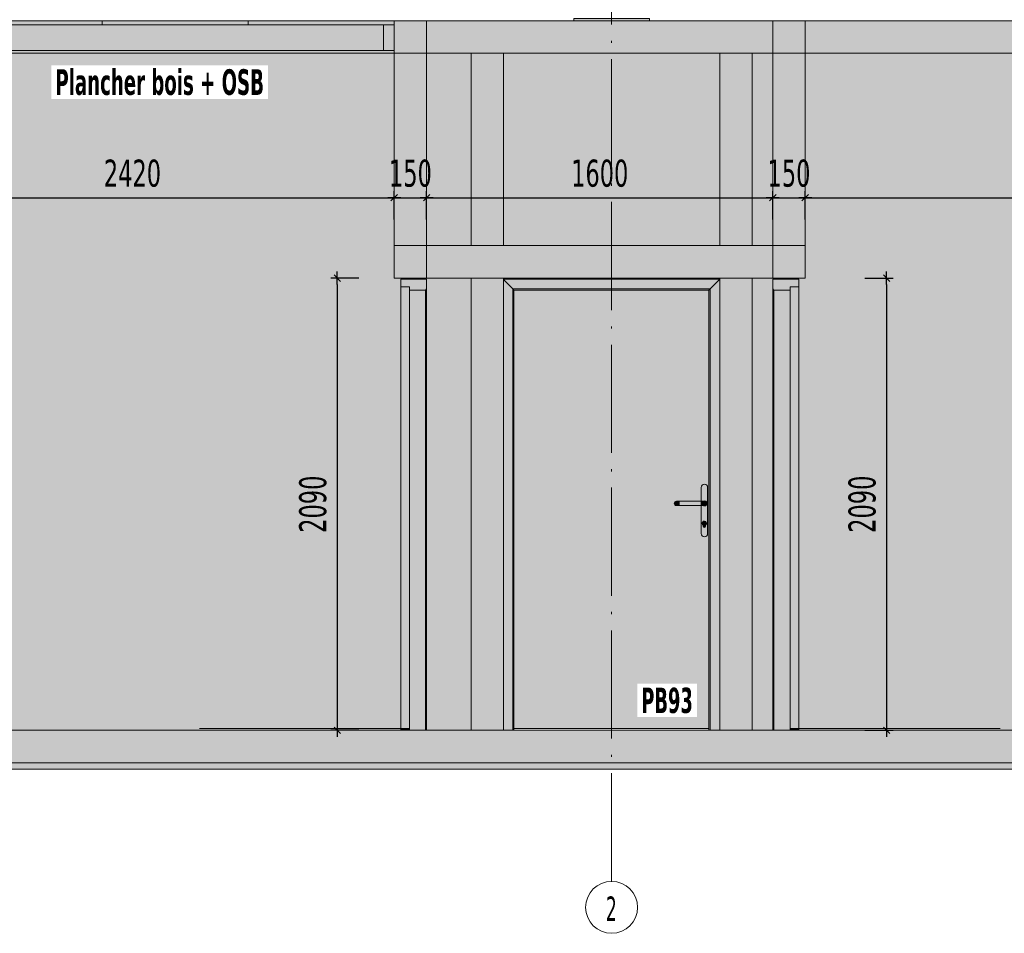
# Model space of a CAD drawing. Header units: millimetres. Extents: x 1567 to 2756, y -116 to 725.
# Tile 407 of 418: x 2569 to 2660, y 211 to 296. Entities that reach past the tile are written whole.
import ezdxf

# ---------------------------------------------------------------- set-up
doc = ezdxf.new("R2010")
doc.units = ezdxf.units.MM
doc.linetypes.add('CADWORK_5', pattern=[13.2, 10, -1.5, 0.2, -1.5])
doc.layers.add('Ech.1_50', color=7, linetype='Continuous')
doc.layers.add('Ech.1_75', color=7, linetype='Continuous')
doc.styles.add('tahoma-', font='txt', dxfattribs={"height": 1})
doc.styles.add('tahoma-b', font='txt', dxfattribs={"height": 1})
doc.styles.add('tahoma-z-r', font='txt', dxfattribs={"width": 0.704918})
doc.dimstyles.new('ISO-25', dxfattribs={"dimtxt": 2.5, "dimasz": 2.5, "dimexe": 1.25, "dimexo": 0.625, "dimtad": 1, "dimtxsty": 'Standard', "dimcen": 2.5, "dimadec": 0, "dimazin": 0, "dimtfac": 1, "dimtmove": 0, "dimatfit": 3, "dimfxl": 1, "dimarcsym": 0})

# ---------------------------------------------------------------- blocks, each defined once
blk = doc.blocks.new('cw-dimension-symbol2')
at = {"color": 0, "linetype": 'Continuous', "lineweight": -2}
for p, q in [((-1, 0), (1, 0)), ((-0.5, -0.5), (0.5, 0.5))]:
    blk.add_line(p, q, dxfattribs=at)
blk = doc.blocks.new('*D296')
at = {"layer": 'Defpoints', "color": 0}
for p in [(2600.489, 271.716), (2598.489, 229.916), (2600.489, 229.916)]:
    blk.add_point(p, dxfattribs=at)
at = {"layer": 'Ech.1_50', "color": 0, "linetype": 'Continuous', "lineweight": -2}
for p, q in [((2600.489, 271.716), (2597.889, 271.716)), ((2598.489, 271.116), (2598.489, 230.516)), ((2600.489, 229.916), (2597.889, 229.916))]:
    blk.add_line(p, q, dxfattribs=at)
at = {"layer": 'Ech.1_50', "color": 0, "lineweight": -2, "xscale": 0.6000000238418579, "yscale": 0.6000000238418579, "zscale": 0.6000000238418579}
for p, rotation in [((2598.489, 271.716), 90), ((2598.489, 229.916), 270)]:
    blk.add_blockref('cw-dimension-symbol2', p, dxfattribs=dict(at, rotation=rotation))
at = {"layer": 'Ech.1_50', "color": 7, "linetype": 'Continuous', "lineweight": 5, "insert": (2596.239, 250.816), "char_height": 2.5, "attachment_point": 5, "rotation": 90, "style": 'tahoma-z-r'}
blk.add_mtext('2090', dxfattribs=at)
blk = doc.blocks.new('*D297')
at = {"layer": 'Defpoints', "color": 0}
for p in [(2647.275, 271.716), (2647.275, 229.916), (2649.275, 229.916)]:
    blk.add_point(p, dxfattribs=at)
at = {"layer": 'Ech.1_50', "color": 0, "linetype": 'Continuous', "lineweight": -2}
for p, q in [((2647.275, 271.716), (2649.875, 271.716)), ((2649.275, 271.116), (2649.275, 230.516)), ((2647.275, 229.916), (2649.875, 229.916))]:
    blk.add_line(p, q, dxfattribs=at)
at = {"layer": 'Ech.1_50', "color": 0, "lineweight": -2, "xscale": 0.6000000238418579, "yscale": 0.6000000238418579, "zscale": 0.6000000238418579}
for p, rotation in [((2649.275, 271.716), 90), ((2649.275, 229.916), 270)]:
    blk.add_blockref('cw-dimension-symbol2', p, dxfattribs=dict(at, rotation=rotation))
at = {"layer": 'Ech.1_50', "color": 7, "linetype": 'Continuous', "lineweight": 5, "insert": (2647.025, 250.816), "char_height": 2.5, "attachment_point": 5, "rotation": 90, "style": 'tahoma-z-r'}
blk.add_mtext('2090', dxfattribs=at)
blk = doc.blocks.new('*D299')
at = {"layer": 'Defpoints', "color": 0}
for p in [(2603.752, 279.145), (2555.352, 277.145), (2603.752, 277.145)]:
    blk.add_point(p, dxfattribs=at)
at = {"layer": 'Ech.1_50', "color": 0, "linetype": 'Continuous', "lineweight": -2}
for p, q in [((2555.352, 277.145), (2555.352, 279.745)), ((2603.752, 277.145), (2603.752, 279.745)), ((2555.952, 279.145), (2603.152, 279.145))]:
    blk.add_line(p, q, dxfattribs=at)
at = {"layer": 'Ech.1_50', "color": 0, "lineweight": -2, "xscale": 0.6000000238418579, "yscale": 0.6000000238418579, "zscale": 0.6000000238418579, "rotation": 180}
blk.add_blockref('cw-dimension-symbol2', (2555.352, 279.145), dxfattribs=at)
at = {"layer": 'Ech.1_50', "color": 0, "lineweight": -2, "xscale": 0.6000000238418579, "yscale": 0.6000000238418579, "zscale": 0.6000000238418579}
blk.add_blockref('cw-dimension-symbol2', (2603.752, 279.145), dxfattribs=at)
at = {"layer": 'Ech.1_50', "color": 7, "linetype": 'Continuous', "lineweight": 5, "insert": (2579.552, 281.395), "char_height": 2.5, "attachment_point": 5, "style": 'tahoma-z-r'}
blk.add_mtext('2420', dxfattribs=at)
blk = doc.blocks.new('*D300')
at = {"layer": 'Defpoints', "color": 0}
for p in [(2606.752, 279.145), (2603.752, 277.145), (2606.752, 277.145)]:
    blk.add_point(p, dxfattribs=at)
at = {"layer": 'Ech.1_50', "color": 0, "linetype": 'Continuous', "lineweight": -2}
for p, q in [((2603.752, 277.145), (2603.752, 279.745)), ((2606.752, 277.145), (2606.752, 279.745)), ((2604.352, 279.145), (2606.152, 279.145))]:
    blk.add_line(p, q, dxfattribs=at)
at = {"layer": 'Ech.1_50', "color": 0, "lineweight": -2, "xscale": 0.6000000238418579, "yscale": 0.6000000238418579, "zscale": 0.6000000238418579, "rotation": 180}
blk.add_blockref('cw-dimension-symbol2', (2603.752, 279.145), dxfattribs=at)
at = {"layer": 'Ech.1_50', "color": 0, "lineweight": -2, "xscale": 0.6000000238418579, "yscale": 0.6000000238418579, "zscale": 0.6000000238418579}
blk.add_blockref('cw-dimension-symbol2', (2606.752, 279.145), dxfattribs=at)
at = {"layer": 'Ech.1_50', "color": 7, "linetype": 'Continuous', "lineweight": 5, "insert": (2605.252, 281.395), "char_height": 2.5, "attachment_point": 5, "style": 'tahoma-z-r'}
blk.add_mtext('150', dxfattribs=at)
blk = doc.blocks.new('*D301')
at = {"layer": 'Defpoints', "color": 0}
for p in [(2638.752, 279.145), (2606.752, 277.145), (2638.752, 277.145)]:
    blk.add_point(p, dxfattribs=at)
at = {"layer": 'Ech.1_50', "color": 0, "linetype": 'Continuous', "lineweight": -2}
for p, q in [((2606.752, 277.145), (2606.752, 279.745)), ((2638.752, 277.145), (2638.752, 279.745)), ((2607.352, 279.145), (2638.152, 279.145))]:
    blk.add_line(p, q, dxfattribs=at)
at = {"layer": 'Ech.1_50', "color": 0, "lineweight": -2, "xscale": 0.6000000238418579, "yscale": 0.6000000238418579, "zscale": 0.6000000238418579, "rotation": 180}
blk.add_blockref('cw-dimension-symbol2', (2606.752, 279.145), dxfattribs=at)
at = {"layer": 'Ech.1_50', "color": 0, "lineweight": -2, "xscale": 0.6000000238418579, "yscale": 0.6000000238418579, "zscale": 0.6000000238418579}
blk.add_blockref('cw-dimension-symbol2', (2638.752, 279.145), dxfattribs=at)
at = {"layer": 'Ech.1_50', "color": 7, "linetype": 'Continuous', "lineweight": 5, "insert": (2622.752, 281.395), "char_height": 2.5, "attachment_point": 5, "style": 'tahoma-z-r'}
blk.add_mtext('1600', dxfattribs=at)
blk = doc.blocks.new('*D302')
at = {"layer": 'Defpoints', "color": 0}
for p in [(2641.752, 279.145), (2638.752, 277.145), (2641.752, 277.145)]:
    blk.add_point(p, dxfattribs=at)
at = {"layer": 'Ech.1_50', "color": 0, "linetype": 'Continuous', "lineweight": -2}
for p, q in [((2638.752, 277.145), (2638.752, 279.745)), ((2641.752, 277.145), (2641.752, 279.745)), ((2639.352, 279.145), (2641.152, 279.145))]:
    blk.add_line(p, q, dxfattribs=at)
at = {"layer": 'Ech.1_50', "color": 0, "lineweight": -2, "xscale": 0.6000000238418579, "yscale": 0.6000000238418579, "zscale": 0.6000000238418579, "rotation": 180}
blk.add_blockref('cw-dimension-symbol2', (2638.752, 279.145), dxfattribs=at)
at = {"layer": 'Ech.1_50', "color": 0, "lineweight": -2, "xscale": 0.6000000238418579, "yscale": 0.6000000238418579, "zscale": 0.6000000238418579}
blk.add_blockref('cw-dimension-symbol2', (2641.752, 279.145), dxfattribs=at)
at = {"layer": 'Ech.1_50', "color": 7, "linetype": 'Continuous', "lineweight": 5, "insert": (2640.252, 281.395), "char_height": 2.5, "attachment_point": 5, "style": 'tahoma-z-r'}
blk.add_mtext('150', dxfattribs=at)
blk = doc.blocks.new('*D303')
at = {"layer": 'Defpoints', "color": 0}
for p in [(2692.352, 279.145), (2641.752, 277.145), (2692.352, 277.145)]:
    blk.add_point(p, dxfattribs=at)
at = {"layer": 'Ech.1_50', "color": 0, "linetype": 'Continuous', "lineweight": -2}
for p, q in [((2641.752, 277.145), (2641.752, 279.745)), ((2692.352, 277.145), (2692.352, 279.745)), ((2642.352, 279.145), (2691.752, 279.145))]:
    blk.add_line(p, q, dxfattribs=at)
at = {"layer": 'Ech.1_50', "color": 0, "lineweight": -2, "xscale": 0.6000000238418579, "yscale": 0.6000000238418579, "zscale": 0.6000000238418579, "rotation": 180}
blk.add_blockref('cw-dimension-symbol2', (2641.752, 279.145), dxfattribs=at)
at = {"layer": 'Ech.1_50', "color": 0, "lineweight": -2, "xscale": 0.6000000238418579, "yscale": 0.6000000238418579, "zscale": 0.6000000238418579}
blk.add_blockref('cw-dimension-symbol2', (2692.352, 279.145), dxfattribs=at)
at = {"layer": 'Ech.1_50', "color": 7, "linetype": 'Continuous', "lineweight": 5, "insert": (2667.052, 281.395), "char_height": 2.5, "attachment_point": 5, "style": 'tahoma-z-r'}
blk.add_mtext('2530', dxfattribs=at)

msp = doc.modelspace()

# ---------------------------------------------------------------- hatches: boundary and pattern name
at = {"layer": 'Ech.1_50', "linetype": 'Continuous', "lineweight": 5, "true_color": 0xeaccb3, "transparency": 33554687}
msp.add_hatch(color=254, dxfattribs=at).paths.add_polyline_path([(2556.352, 292.742), (2602.752, 292.742), (2602.752, 295.142), (2556.352, 295.142), (2556.352, 292.742)])
at = {"layer": 'Ech.1_50', "linetype": 'Continuous', "lineweight": 5, "true_color": 0xf7e0b3, "transparency": 33554687}
for points in [[(2563.252, 295.142), (2576.752, 295.142), (2576.752, 295.502), (2563.252, 295.502), (2563.252, 295.142)], [(2576.752, 295.142), (2590.252, 295.142), (2590.252, 295.502), (2576.752, 295.502), (2576.752, 295.142)], [(2590.252, 295.142), (2603.752, 295.142), (2603.752, 295.502), (2590.252, 295.502), (2590.252, 295.142)]]:
    msp.add_hatch(color=254, dxfattribs=at).paths.add_polyline_path(points)
at = {"layer": 'Ech.1_50', "linetype": 'Continuous', "lineweight": 5, "true_color": 0xd49a66, "transparency": 33554687}
msp.add_hatch(color=33, dxfattribs=at).paths.add_polyline_path([(2602.752, 292.742), (2603.752, 292.742), (2603.752, 295.142), (2602.752, 295.142), (2602.752, 292.742)])
at = {"layer": 'Ech.1_50', "linetype": 'Continuous', "lineweight": 5, "true_color": 0xf3f3f3, "transparency": 33554687}
for points in [[(2603.752, 292.502), (2606.752, 292.502), (2606.752, 295.502), (2603.752, 295.502), (2603.752, 292.502)], [(2606.752, 292.502), (2638.752, 292.502), (2638.752, 295.502), (2606.752, 295.502), (2606.752, 292.502)], [(2638.752, 292.502), (2641.752, 292.502), (2641.752, 295.502), (2638.752, 295.502), (2638.752, 292.502)], [(2641.752, 292.502), (2692.352, 292.502), (2692.352, 295.302), (2690.352, 295.302), (2690.352, 295.502), (2641.752, 295.502), (2641.752, 292.502)], [(2555.352, 292.502), (2603.752, 292.502), (2603.752, 292.742), (2555.352, 292.742), (2555.352, 292.502)], [(2613.852, 292.502), (2610.852, 292.502), (2610.852, 274.716), (2613.852, 274.716), (2613.852, 292.502)], [(2636.852, 292.502), (2633.852, 292.502), (2633.852, 274.716), (2636.852, 274.716), (2636.852, 292.502)], [(2603.752, 271.716), (2606.752, 271.716), (2606.752, 274.716), (2603.752, 274.716), (2603.752, 271.716)], [(2606.752, 271.716), (2638.752, 271.716), (2638.752, 274.716), (2606.752, 274.716), (2606.752, 271.716)], [(2638.752, 271.716), (2641.752, 271.716), (2641.752, 274.716), (2638.752, 274.716), (2638.752, 271.716)], [(2610.852, 229.916), (2613.852, 229.916), (2613.852, 271.716), (2610.852, 271.716), (2610.852, 229.916)], [(2633.852, 229.916), (2636.852, 229.916), (2636.852, 271.716), (2633.852, 271.716), (2633.852, 229.916)], [(2692.352, 229.916), (2555.352, 229.916), (2555.352, 226.916), (2692.352, 226.916), (2692.352, 229.916)], [(2555.352, 226.316), (2692.352, 226.316), (2692.352, 226.916), (2555.352, 226.916), (2555.352, 226.316)]]:
    msp.add_hatch(color=7, dxfattribs=at).paths.add_polyline_path(points)
at = {"layer": 'Ech.1_50', "linetype": 'Continuous', "lineweight": 5, "true_color": 0xb3d6f7, "transparency": 33554687}
msp.add_hatch(color=254, dxfattribs=at).paths.add_polyline_path([(2620.352, 295.502), (2627.352, 295.502), (2627.352, 295.702), (2620.352, 295.702), (2620.352, 295.502)])
at = {"layer": 'Ech.1_50', "linetype": 'Continuous', "lineweight": 5, "true_color": 0xfdfdfd, "transparency": 33554687}
for points in [[(2603.752, 292.502), (2555.352, 292.502), (2555.352, 229.916), (2604.352, 229.916), (2604.352, 271.616), (2606.752, 271.616), (2606.752, 229.916), (2610.852, 229.916), (2610.852, 271.716), (2603.752, 271.716), (2603.752, 292.502)], [(2603.752, 274.716), (2606.752, 274.716), (2606.752, 292.502), (2603.752, 292.502), (2603.752, 274.716)], [(2610.852, 292.502), (2606.752, 292.502), (2606.752, 274.716), (2610.852, 274.716), (2610.852, 292.502)], [(2613.852, 274.716), (2633.852, 274.716), (2633.852, 292.502), (2613.852, 292.502), (2613.852, 274.716)], [(2692.352, 292.502), (2641.752, 292.502), (2641.752, 271.716), (2636.852, 271.716), (2636.852, 229.916), (2638.752, 229.916), (2638.752, 271.616), (2641.152, 271.616), (2641.152, 229.916), (2692.352, 229.916), (2692.352, 292.502)], [(2636.852, 274.716), (2638.752, 274.716), (2638.752, 292.502), (2636.852, 292.502), (2636.852, 274.716)], [(2638.752, 274.716), (2641.752, 274.716), (2641.752, 292.502), (2638.752, 292.502), (2638.752, 274.716)]]:
    msp.add_hatch(color=7, dxfattribs=at).paths.add_polyline_path(points)
at = {"layer": 'Ech.1_50', "linetype": 'Continuous', "lineweight": 5, "true_color": 0xc1aca4, "transparency": 33554687}
for points in [[(2606.752, 271.616), (2604.352, 271.616), (2604.352, 270.916), (2605.152, 270.916), (2605.152, 270.616), (2606.652, 270.616), (2606.752, 270.716), (2606.752, 271.616)], [(2638.852, 270.616), (2640.352, 270.616), (2640.352, 270.916), (2641.152, 270.916), (2641.152, 271.616), (2638.752, 271.616), (2638.752, 270.716), (2638.852, 270.616)]]:
    msp.add_hatch(color=253, dxfattribs=at).paths.add_polyline_path(points)
at = {"layer": 'Ech.1_50', "linetype": 'Continuous', "lineweight": 5, "true_color": 0xe0d5d1, "transparency": 33554687}
for points in [[(2633.852, 271.616), (2613.852, 271.616), (2613.852, 271.576), (2614.712, 270.716), (2632.952, 270.716), (2633.852, 271.616)], [(2613.852, 229.916), (2614.712, 229.916), (2614.712, 270.716), (2613.852, 271.576), (2613.852, 229.916)], [(2632.952, 229.916), (2633.852, 229.916), (2633.852, 271.616), (2632.952, 270.716), (2632.952, 229.916)], [(2604.352, 270.896), (2605.152, 270.896), (2605.152, 270.916), (2604.352, 270.916), (2604.352, 270.896)], [(2605.152, 229.916), (2606.652, 229.916), (2606.652, 270.616), (2605.152, 270.616), (2605.152, 229.916)], [(2606.652, 229.916), (2606.752, 229.916), (2606.752, 270.716), (2606.652, 270.616), (2606.652, 229.916)], [(2614.812, 270.616), (2632.852, 270.616), (2632.952, 270.716), (2614.712, 270.716), (2614.812, 270.616)], [(2614.712, 229.916), (2614.812, 229.916), (2614.812, 270.616), (2614.712, 270.716), (2614.712, 229.916)], [(2632.852, 229.916), (2632.952, 229.916), (2632.952, 270.716), (2632.852, 270.616), (2632.852, 229.916)], [(2638.752, 229.916), (2638.852, 229.916), (2638.852, 270.616), (2638.752, 270.716), (2638.752, 229.916)], [(2640.352, 270.616), (2638.852, 270.616), (2638.852, 229.916), (2640.352, 229.916), (2640.352, 270.616)], [(2641.152, 270.916), (2640.352, 270.916), (2640.352, 270.896), (2641.152, 270.896), (2641.152, 270.916)], [(2604.352, 229.916), (2605.152, 229.916), (2605.152, 230.096), (2604.352, 230.096), (2604.352, 229.916)], [(2641.152, 230.096), (2640.352, 230.096), (2640.352, 229.916), (2641.152, 229.916), (2641.152, 230.096)]]:
    msp.add_hatch(color=254, dxfattribs=at).paths.add_polyline_path(points)
at = {"layer": 'Ech.1_50', "linetype": 'Continuous', "lineweight": 5, "true_color": 0xe3e3e3, "transparency": 33554687}
for points in [[(2605.152, 270.896), (2604.352, 270.896), (2604.352, 230.096), (2605.152, 230.096), (2605.152, 270.896)], [(2641.152, 270.896), (2640.352, 270.896), (2640.352, 230.096), (2641.152, 230.096), (2641.152, 270.896)], [(2632.332, 248.877), (2632.332, 248.75, 1), (2632.532, 248.75), (2632.532, 248.877, 0.767327), (2632.432, 249.25, 0.767327), (2632.332, 248.877)]]:
    msp.add_hatch(color=254, dxfattribs=at).paths.add_polyline_path(points)
h = msp.add_hatch(color=254, dxfattribs=at)
h.paths.add_polyline_path([(2632.852, 270.616), (2614.812, 270.616), (2614.812, 230.096), (2632.852, 230.096), (2632.852, 249.005), (2632.852, 270.616)])
h.paths.add_polyline_path([(2632.732, 249.005), (2632.732, 248.11, -1), (2632.132, 248.11), (2632.132, 250.696), (2629.839, 250.696, -1), (2629.839, 251.096), (2632.132, 251.096), (2632.132, 252.37, -1), (2632.732, 252.37), (2632.732, 249.005)])
at = {"layer": 'Ech.1_50', "linetype": 'Continuous', "lineweight": 5, "true_color": 0xcecece, "transparency": 33554687}
h = msp.add_hatch(color=254, dxfattribs=at)
h.paths.add_polyline_path([(2632.132, 251.096), (2632.308, 251.096, -0.597793), (2632.672, 250.88, -0.597793), (2632.292, 250.696), (2632.132, 250.696), (2632.132, 249.037), (2632.132, 248.11, 1), (2632.732, 248.11), (2632.732, 252.37, 1), (2632.132, 252.37), (2632.132, 251.096)])
h.paths.add_polyline_path([(2632.233, 249.041, -0.427053), (2632.432, 249.25, -0.767327), (2632.532, 248.877), (2632.532, 248.75, -1), (2632.332, 248.75), (2632.332, 248.877, -0.25629), (2632.233, 249.041)])
for points in [[(2629.839, 250.696), (2630.093, 250.696), (2630.093, 251.096), (2629.839, 251.096, 1), (2629.839, 250.696)], [(2630.093, 250.696), (2632.139, 250.696), (2632.139, 251.096), (2630.093, 251.096), (2630.093, 250.696)], [(2632.439, 251.096), (2632.139, 251.096), (2632.139, 250.696), (2632.439, 250.696, 1), (2632.439, 251.096), (2632.439, 251.096)], [(2632.439, 250.696), (2632.292, 250.696, 0.597793), (2632.672, 250.88, 0.597793), (2632.308, 251.096), (2632.439, 251.096, -1), (2632.439, 250.696)]]:
    msp.add_hatch(color=254, dxfattribs=at).paths.add_polyline_path(points)

# ---------------------------------------------------------------- linework, layer by layer
at = {"layer": 'Ech.1_50', "color": 32, "linetype": 'Continuous', "lineweight": 5}
for p, q in [((2585.742, 230.096), (2604.352, 230.096)), ((2641.152, 230.096), (2659.763, 230.096))]:
    msp.add_line(p, q, dxfattribs=at)
at = {"layer": 'Ech.1_50', "color": 7, "linetype": 'Continuous', "lineweight": 5}
for points in [[(2556.352, 292.742), (2602.752, 292.742), (2602.752, 295.142), (2556.352, 295.142), (2556.352, 292.742)], [(2563.252, 295.142), (2576.752, 295.142), (2576.752, 295.502), (2563.252, 295.502), (2563.252, 295.142)], [(2576.752, 295.142), (2590.252, 295.142), (2590.252, 295.502), (2576.752, 295.502), (2576.752, 295.142)], [(2590.252, 295.142), (2603.752, 295.142), (2603.752, 295.502), (2590.252, 295.502), (2590.252, 295.142)], [(2602.752, 292.742), (2603.752, 292.742), (2603.752, 295.142), (2602.752, 295.142), (2602.752, 292.742)], [(2603.752, 292.502), (2606.752, 292.502), (2606.752, 295.502), (2603.752, 295.502), (2603.752, 292.502)], [(2606.752, 292.502), (2638.752, 292.502), (2638.752, 295.502), (2606.752, 295.502), (2606.752, 292.502)], [(2620.352, 295.502), (2627.352, 295.502), (2627.352, 295.702), (2620.352, 295.702), (2620.352, 295.502)], [(2638.752, 292.502), (2641.752, 292.502), (2641.752, 295.502), (2638.752, 295.502), (2638.752, 292.502)], [(2641.752, 292.502), (2692.352, 292.502), (2692.352, 295.302), (2690.352, 295.302), (2690.352, 295.502), (2641.752, 295.502), (2641.752, 292.502)], [(2555.352, 292.502), (2603.752, 292.502), (2603.752, 292.742), (2555.352, 292.742), (2555.352, 292.502)], [(2603.752, 292.502), (2555.352, 292.502), (2555.352, 229.916), (2604.352, 229.916), (2604.352, 271.616), (2606.752, 271.616), (2606.752, 229.916), (2610.852, 229.916), (2610.852, 271.716), (2603.752, 271.716), (2603.752, 292.502)], [(2603.752, 274.716), (2606.752, 274.716), (2606.752, 292.502), (2603.752, 292.502), (2603.752, 274.716)], [(2610.852, 292.502), (2606.752, 292.502), (2606.752, 274.716), (2610.852, 274.716), (2610.852, 292.502)], [(2613.852, 292.502), (2610.852, 292.502), (2610.852, 274.716), (2613.852, 274.716), (2613.852, 292.502)], [(2613.852, 274.716), (2633.852, 274.716), (2633.852, 292.502), (2613.852, 292.502), (2613.852, 274.716)], [(2636.852, 292.502), (2633.852, 292.502), (2633.852, 274.716), (2636.852, 274.716), (2636.852, 292.502)], [(2692.352, 292.502), (2641.752, 292.502), (2641.752, 271.716), (2636.852, 271.716), (2636.852, 229.916), (2638.752, 229.916), (2638.752, 271.616), (2641.152, 271.616), (2641.152, 229.916), (2692.352, 229.916), (2692.352, 292.502)], [(2636.852, 274.716), (2638.752, 274.716), (2638.752, 292.502), (2636.852, 292.502), (2636.852, 274.716)], [(2638.752, 274.716), (2641.752, 274.716), (2641.752, 292.502), (2638.752, 292.502), (2638.752, 274.716)], [(2603.752, 271.716), (2606.752, 271.716), (2606.752, 274.716), (2603.752, 274.716), (2603.752, 271.716)], [(2606.752, 271.716), (2638.752, 271.716), (2638.752, 274.716), (2606.752, 274.716), (2606.752, 271.716)], [(2638.752, 271.716), (2641.752, 271.716), (2641.752, 274.716), (2638.752, 274.716), (2638.752, 271.716)], [(2606.752, 271.616), (2604.352, 271.616), (2604.352, 270.916), (2605.152, 270.916), (2605.152, 270.616), (2606.652, 270.616), (2606.752, 270.716), (2606.752, 271.616)], [(2610.852, 229.916), (2613.852, 229.916), (2613.852, 271.716), (2610.852, 271.716), (2610.852, 229.916)], [(2633.852, 271.616), (2613.852, 271.616), (2613.852, 271.576), (2614.712, 270.716), (2632.952, 270.716), (2633.852, 271.616)], [(2613.852, 229.916), (2614.712, 229.916), (2614.712, 270.716), (2613.852, 271.576), (2613.852, 229.916)], [(2632.952, 229.916), (2633.852, 229.916), (2633.852, 271.616), (2632.952, 270.716), (2632.952, 229.916)], [(2633.852, 229.916), (2636.852, 229.916), (2636.852, 271.716), (2633.852, 271.716), (2633.852, 229.916)], [(2638.852, 270.616), (2640.352, 270.616), (2640.352, 270.916), (2641.152, 270.916), (2641.152, 271.616), (2638.752, 271.616), (2638.752, 270.716), (2638.852, 270.616)], [(2604.352, 270.896), (2605.152, 270.896), (2605.152, 270.916), (2604.352, 270.916), (2604.352, 270.896)], [(2605.152, 270.896), (2604.352, 270.896), (2604.352, 230.096), (2605.152, 230.096), (2605.152, 270.896)], [(2605.152, 229.916), (2606.652, 229.916), (2606.652, 270.616), (2605.152, 270.616), (2605.152, 229.916)], [(2606.652, 229.916), (2606.752, 229.916), (2606.752, 270.716), (2606.652, 270.616), (2606.652, 229.916)], [(2614.812, 270.616), (2632.852, 270.616), (2632.952, 270.716), (2614.712, 270.716), (2614.812, 270.616)], [(2614.712, 229.916), (2614.812, 229.916), (2614.812, 270.616), (2614.712, 270.716), (2614.712, 229.916)], [(2632.852, 270.616), (2614.812, 270.616), (2614.812, 230.096), (2632.852, 230.096), (2632.852, 249.005), (2632.852, 270.616)], [(2632.852, 229.916), (2632.952, 229.916), (2632.952, 270.716), (2632.852, 270.616), (2632.852, 229.916)], [(2638.752, 229.916), (2638.852, 229.916), (2638.852, 270.616), (2638.752, 270.716), (2638.752, 229.916)], [(2640.352, 270.616), (2638.852, 270.616), (2638.852, 229.916), (2640.352, 229.916), (2640.352, 270.616)], [(2641.152, 270.916), (2640.352, 270.916), (2640.352, 270.896), (2641.152, 270.896), (2641.152, 270.916)], [(2641.152, 270.896), (2640.352, 270.896), (2640.352, 230.096), (2641.152, 230.096), (2641.152, 270.896)], [(2630.093, 250.696), (2632.139, 250.696), (2632.139, 251.096), (2630.093, 251.096), (2630.093, 250.696)], [(2692.352, 229.916), (2555.352, 229.916), (2555.352, 226.916), (2692.352, 226.916), (2692.352, 229.916)], [(2604.352, 229.916), (2605.152, 229.916), (2605.152, 230.096), (2604.352, 230.096), (2604.352, 229.916)], [(2641.152, 230.096), (2640.352, 230.096), (2640.352, 229.916), (2641.152, 229.916), (2641.152, 230.096)], [(2555.352, 226.316), (2692.352, 226.316), (2692.352, 226.916), (2555.352, 226.916), (2555.352, 226.316)]]:
    msp.add_lwpolyline(points, close=True, dxfattribs=at)
for points in [[(2632.732, 249.005), (2632.732, 248.11, -1), (2632.132, 248.11), (2632.132, 250.696), (2629.839, 250.696), (2629.839, 250.696, -1), (2629.839, 251.096), (2632.132, 251.096), (2632.132, 252.37, -1), (2632.732, 252.37), (2632.732, 249.005)], [(2629.839, 250.696), (2630.093, 250.696), (2630.093, 251.096), (2629.839, 251.096), (2629.839, 251.096, 1), (2629.839, 250.696), (2629.839, 250.696)], [(2632.439, 251.096), (2632.139, 251.096), (2632.139, 250.696), (2632.439, 250.696, 1), (2632.439, 251.096), (2632.439, 251.096)]]:
    msp.add_lwpolyline(points, format="xyb", close=True, dxfattribs=at)
at = {"layer": 'Ech.1_50', "color": 7, "linetype": 'Continuous', "lineweight": 5, "flags": 128}
for points in [[(2632.132, 251.096), (2632.308, 251.096, -0.597793), (2632.672, 250.88, -0.597793), (2632.292, 250.696), (2632.132, 250.696), (2632.132, 249.037), (2632.132, 248.11, 1), (2632.732, 248.11), (2632.732, 252.37, 1), (2632.132, 252.37), (2632.132, 251.096)], [(2632.439, 250.696), (2632.292, 250.696, 0.597793), (2632.672, 250.88, 0.597793), (2632.308, 251.096), (2632.439, 251.096, -1), (2632.439, 250.696)], [(2632.233, 249.041, -0.427053), (2632.432, 249.25, -0.767327), (2632.532, 248.877), (2632.532, 248.75, -1), (2632.332, 248.75), (2632.332, 248.877, -0.25629), (2632.233, 249.041)], [(2632.332, 248.877), (2632.332, 248.75, 1), (2632.532, 248.75), (2632.532, 248.877, 0.767327), (2632.432, 249.25, 0.767327), (2632.332, 248.877)]]:
    msp.add_lwpolyline(points, format="xyb", close=True, dxfattribs=at)

# ---------------------------------------------------------------- dimensions: what is measured, and where the dimension line sits
at = {"layer": 'Ech.1_50', "color": 7, "linetype": 'Continuous', "lineweight": 5}
for base, p1, p2, text, picture, middle in [((2603.752, 279.145), (2555.352, 277.145), (2603.752, 277.145), '2420', '*D299', (2579.552, 281.395)), ((2606.752, 279.145), (2603.752, 277.145), (2606.752, 277.145), '150', '*D300', (2605.252, 281.395)), ((2638.752, 279.145), (2606.752, 277.145), (2638.752, 277.145), '1600', '*D301', (2622.752, 281.395)), ((2641.752, 279.145), (2638.752, 277.145), (2641.752, 277.145), '150', '*D302', (2640.252, 281.395)), ((2692.352, 279.145), (2641.752, 277.145), (2692.352, 277.145), '2530', '*D303', (2667.052, 281.395))]:
    dim = msp.add_linear_dim(base=base, p1=p1, p2=p2, angle=0, text=text, dimstyle='ISO-25', override={"dimtxt": 2.5, "dimasz": 0.6, "dimexe": 0.6, "dimexo": 0, "dimgap": 0, "dimdec": 0, "dimlfac": 1, "dimtxsty": 'tahoma-z-r', "dimblk": 'cw-dimension-symbol2', "dimclrt": 7, "dimtmove": 2}, dxfattribs=at)
    dim.commit()
    dim.dimension.update_dxf_attribs({"geometry": picture, "text_midpoint": middle, "dimtype": 161})
for base, p1, p2, picture, middle in [((2598.489, 229.916), (2600.489, 271.716), (2600.489, 229.916), '*D296', (2596.239, 250.816)), ((2649.275, 229.916), (2647.275, 271.716), (2647.275, 229.916), '*D297', (2647.025, 250.816))]:
    dim = msp.add_linear_dim(base=base, p1=p1, p2=p2, angle=270, text='2090', dimstyle='ISO-25', override={"dimtxt": 2.5, "dimasz": 0.6, "dimexe": 0.6, "dimexo": 0, "dimgap": 0, "dimdec": 0, "dimlfac": 1, "dimtxsty": 'tahoma-z-r', "dimblk": 'cw-dimension-symbol2', "dimclrt": 7, "dimtmove": 2}, dxfattribs=at)
    dim.commit()
    dim.dimension.update_dxf_attribs({"geometry": picture, "text_midpoint": middle, "dimtype": 161, "text_rotation": 90})

# ---------------------------------------------------------------- wipeouts: each hides what was drawn before it
at = {"linetype": 'Continuous'}
msp.add_wipeout([(2623.852, 211.153), (2623.837, 211.153), (2623.822, 211.153), (2623.807, 211.153), (2623.792, 211.154), (2623.777, 211.154), (2623.762, 211.155), (2623.747, 211.155), (2623.732, 211.156), (2623.717, 211.157), (2623.702, 211.158), (2623.687, 211.159), (2623.672, 211.16), (2623.657, 211.161), (2623.642, 211.162), (2623.627, 211.164), (2623.612, 211.165), (2623.597, 211.167), (2623.582, 211.168), (2623.567, 211.17), (2623.552, 211.172), (2623.537, 211.174), (2623.522, 211.176), (2623.507, 211.178), (2623.492, 211.18), (2623.477, 211.182), (2623.462, 211.185), (2623.447, 211.187), (2623.432, 211.19), (2623.417, 211.193), (2623.403, 211.195), (2623.388, 211.198), (2623.373, 211.201), (2623.358, 211.204), (2623.344, 211.207), (2623.329, 211.211), (2623.314, 211.214), (2623.299, 211.217), (2623.285, 211.221), (2623.27, 211.225), (2623.256, 211.228), (2623.241, 211.232), (2623.226, 211.236), (2623.212, 211.24), (2623.197, 211.244), (2623.183, 211.248), (2623.168, 211.252), (2623.154, 211.257), (2623.139, 211.261), (2623.125, 211.266), (2623.111, 211.27), (2623.096, 211.275), (2623.082, 211.28), (2623.068, 211.285), (2623.054, 211.29), (2623.039, 211.295), (2623.025, 211.3), (2623.011, 211.305), (2622.997, 211.311), (2622.983, 211.316), (2622.969, 211.321), (2622.955, 211.327), (2622.941, 211.333), (2622.927, 211.339), (2622.913, 211.344), (2622.899, 211.35), (2622.885, 211.356), (2622.872, 211.362), (2622.858, 211.369), (2622.844, 211.375), (2622.831, 211.381), (2622.817, 211.388), (2622.803, 211.394), (2622.79, 211.401), (2622.776, 211.408), (2622.763, 211.415), (2622.749, 211.421), (2622.736, 211.428), (2622.723, 211.435), (2622.709, 211.443), (2622.696, 211.45), (2622.683, 211.457), (2622.67, 211.464), (2622.657, 211.472), (2622.644, 211.48), (2622.631, 211.487), (2622.618, 211.495), (2622.605, 211.503), (2622.592, 211.511), (2622.579, 211.519), (2622.566, 211.527), (2622.554, 211.535), (2622.541, 211.543), (2622.528, 211.551), (2622.516, 211.56), (2622.503, 211.568), (2622.491, 211.576), (2622.479, 211.585), (2622.466, 211.594), (2622.454, 211.602), (2622.442, 211.611), (2622.43, 211.62), (2622.417, 211.629), (2622.405, 211.638), (2622.393, 211.647), (2622.381, 211.657), (2622.37, 211.666), (2622.358, 211.675), (2622.346, 211.685), (2622.334, 211.694), (2622.323, 211.704), (2622.311, 211.713), (2622.299, 211.723), (2622.288, 211.733), (2622.277, 211.743), (2622.265, 211.753), (2622.254, 211.763), (2622.243, 211.773), (2622.232, 211.783), (2622.22, 211.793), (2622.209, 211.803), (2622.198, 211.814), (2622.188, 211.824), (2622.177, 211.835), (2622.166, 211.845), (2622.155, 211.856), (2622.145, 211.867), (2622.134, 211.877), (2622.124, 211.888), (2622.113, 211.899), (2622.103, 211.91), (2622.093, 211.921), (2622.082, 211.932), (2622.072, 211.943), (2622.062, 211.955), (2622.052, 211.966), (2622.042, 211.977), (2622.032, 211.989), (2622.023, 212), (2622.013, 212.012), (2622.003, 212.023), (2621.994, 212.035), (2621.984, 212.046), (2621.975, 212.058), (2621.965, 212.07), (2621.956, 212.082), (2621.947, 212.094), (2621.938, 212.106), (2621.929, 212.118), (2621.92, 212.13), (2621.911, 212.142), (2621.902, 212.154), (2621.893, 212.167), (2621.884, 212.179), (2621.876, 212.191), (2621.867, 212.204), (2621.859, 212.216), (2621.851, 212.229), (2621.842, 212.242), (2621.834, 212.254), (2621.826, 212.267), (2621.818, 212.28), (2621.81, 212.293), (2621.802, 212.305), (2621.794, 212.318), (2621.787, 212.331), (2621.779, 212.344), (2621.771, 212.357), (2621.764, 212.37), (2621.757, 212.384), (2621.749, 212.397), (2621.742, 212.41), (2621.735, 212.423), (2621.728, 212.437), (2621.721, 212.45), (2621.714, 212.463), (2621.707, 212.477), (2621.7, 212.49), (2621.694, 212.504), (2621.687, 212.517), (2621.681, 212.531), (2621.674, 212.545), (2621.668, 212.558), (2621.662, 212.572), (2621.656, 212.586), (2621.65, 212.6), (2621.644, 212.614), (2621.638, 212.628), (2621.632, 212.641), (2621.627, 212.655), (2621.621, 212.669), (2621.615, 212.683), (2621.61, 212.698), (2621.605, 212.712), (2621.599, 212.726), (2621.594, 212.74), (2621.589, 212.754), (2621.584, 212.768), (2621.579, 212.783), (2621.575, 212.797), (2621.57, 212.811), (2621.565, 212.826), (2621.561, 212.84), (2621.556, 212.854), (2621.552, 212.869), (2621.548, 212.883), (2621.544, 212.898), (2621.539, 212.912), (2621.535, 212.927), (2621.532, 212.941), (2621.528, 212.956), (2621.524, 212.971), (2621.52, 212.985), (2621.517, 213), (2621.514, 213.015), (2621.51, 213.029), (2621.507, 213.044), (2621.504, 213.059), (2621.501, 213.074), (2621.498, 213.088), (2621.495, 213.103), (2621.492, 213.118), (2621.489, 213.133), (2621.487, 213.148), (2621.484, 213.163), (2621.482, 213.177), (2621.48, 213.192), (2621.477, 213.207), (2621.475, 213.222), (2621.473, 213.237), (2621.471, 213.252), (2621.469, 213.267), (2621.468, 213.282), (2621.466, 213.297), (2621.464, 213.312), (2621.463, 213.327), (2621.462, 213.342), (2621.46, 213.357), (2621.459, 213.372), (2621.458, 213.387), (2621.457, 213.402), (2621.456, 213.417), (2621.455, 213.432), (2621.455, 213.447), (2621.454, 213.462), (2621.454, 213.478), (2621.453, 213.493), (2621.453, 213.508), (2621.453, 213.523), (2621.452, 213.538), (2621.452, 213.553), (2621.452, 213.568), (2621.453, 213.583), (2621.453, 213.598), (2621.453, 213.613), (2621.454, 213.628), (2621.454, 213.643), (2621.455, 213.658), (2621.455, 213.674), (2621.456, 213.689), (2621.457, 213.704), (2621.458, 213.719), (2621.459, 213.734), (2621.46, 213.749), (2621.462, 213.764), (2621.463, 213.779), (2621.464, 213.794), (2621.466, 213.809), (2621.468, 213.824), (2621.469, 213.839), (2621.471, 213.854), (2621.473, 213.869), (2621.475, 213.884), (2621.477, 213.899), (2621.48, 213.913), (2621.482, 213.928), (2621.484, 213.943), (2621.487, 213.958), (2621.489, 213.973), (2621.492, 213.988), (2621.495, 214.003), (2621.498, 214.017), (2621.501, 214.032), (2621.504, 214.047), (2621.507, 214.062), (2621.51, 214.076), (2621.514, 214.091), (2621.517, 214.106), (2621.52, 214.121), (2621.524, 214.135), (2621.528, 214.15), (2621.532, 214.164), (2621.535, 214.179), (2621.539, 214.193), (2621.544, 214.208), (2621.548, 214.223), (2621.552, 214.237), (2621.556, 214.251), (2621.561, 214.266), (2621.565, 214.28), (2621.57, 214.295), (2621.575, 214.309), (2621.579, 214.323), (2621.584, 214.337), (2621.589, 214.352), (2621.594, 214.366), (2621.599, 214.38), (2621.605, 214.394), (2621.61, 214.408), (2621.615, 214.422), (2621.621, 214.436), (2621.627, 214.45), (2621.632, 214.464), (2621.638, 214.478), (2621.644, 214.492), (2621.65, 214.506), (2621.656, 214.52), (2621.662, 214.534), (2621.668, 214.547), (2621.674, 214.561), (2621.681, 214.575), (2621.687, 214.588), (2621.694, 214.602), (2621.7, 214.616), (2621.707, 214.629), (2621.714, 214.643), (2621.721, 214.656), (2621.728, 214.669), (2621.735, 214.683), (2621.742, 214.696), (2621.749, 214.709), (2621.757, 214.722), (2621.764, 214.735), (2621.771, 214.749), (2621.779, 214.762), (2621.787, 214.775), (2621.794, 214.788), (2621.802, 214.8), (2621.81, 214.813), (2621.818, 214.826), (2621.826, 214.839), (2621.834, 214.852), (2621.842, 214.864), (2621.851, 214.877), (2621.859, 214.889), (2621.867, 214.902), (2621.876, 214.914), (2621.884, 214.927), (2621.893, 214.939), (2621.902, 214.951), (2621.911, 214.964), (2621.92, 214.976), (2621.929, 214.988), (2621.938, 215), (2621.947, 215.012), (2621.956, 215.024), (2621.965, 215.036), (2621.975, 215.048), (2621.984, 215.059), (2621.994, 215.071), (2622.003, 215.083), (2622.013, 215.094), (2622.023, 215.106), (2622.032, 215.117), (2622.042, 215.129), (2622.052, 215.14), (2622.062, 215.151), (2622.072, 215.163), (2622.082, 215.174), (2622.093, 215.185), (2622.103, 215.196), (2622.113, 215.207), (2622.124, 215.218), (2622.134, 215.229), (2622.145, 215.239), (2622.155, 215.25), (2622.166, 215.261), (2622.177, 215.271), (2622.188, 215.282), (2622.198, 215.292), (2622.209, 215.302), (2622.22, 215.313), (2622.232, 215.323), (2622.243, 215.333), (2622.254, 215.343), (2622.265, 215.353), (2622.277, 215.363), (2622.288, 215.373), (2622.299, 215.383), (2622.311, 215.393), (2622.323, 215.402), (2622.334, 215.412), (2622.346, 215.421), (2622.358, 215.431), (2622.37, 215.44), (2622.381, 215.449), (2622.393, 215.459), (2622.405, 215.468), (2622.417, 215.477), (2622.43, 215.486), (2622.442, 215.495), (2622.454, 215.503), (2622.466, 215.512), (2622.479, 215.521), (2622.491, 215.529), (2622.503, 215.538), (2622.516, 215.546), (2622.528, 215.555), (2622.541, 215.563), (2622.554, 215.571), (2622.566, 215.579), (2622.579, 215.587), (2622.592, 215.595), (2622.605, 215.603), (2622.618, 215.611), (2622.631, 215.619), (2622.644, 215.626), (2622.657, 215.634), (2622.67, 215.641), (2622.683, 215.649), (2622.696, 215.656), (2622.709, 215.663), (2622.723, 215.67), (2622.736, 215.677), (2622.749, 215.684), (2622.763, 215.691), (2622.776, 215.698), (2622.79, 215.705), (2622.803, 215.712), (2622.817, 215.718), (2622.831, 215.725), (2622.844, 215.731), (2622.858, 215.737), (2622.872, 215.743), (2622.885, 215.75), (2622.899, 215.756), (2622.913, 215.761), (2622.927, 215.767), (2622.941, 215.773), (2622.955, 215.779), (2622.969, 215.784), (2622.983, 215.79), (2622.997, 215.795), (2623.011, 215.801), (2623.025, 215.806), (2623.039, 215.811), (2623.054, 215.816), (2623.068, 215.821), (2623.082, 215.826), (2623.096, 215.831), (2623.111, 215.835), (2623.125, 215.84), (2623.139, 215.845), (2623.154, 215.849), (2623.168, 215.853), (2623.183, 215.858), (2623.197, 215.862), (2623.212, 215.866), (2623.226, 215.87), (2623.241, 215.874), (2623.256, 215.878), (2623.27, 215.881), (2623.285, 215.885), (2623.299, 215.888), (2623.314, 215.892), (2623.329, 215.895), (2623.344, 215.898), (2623.358, 215.902), (2623.373, 215.905), (2623.388, 215.908), (2623.403, 215.91), (2623.417, 215.913), (2623.432, 215.916), (2623.447, 215.918), (2623.462, 215.921), (2623.477, 215.923), (2623.492, 215.926), (2623.507, 215.928), (2623.522, 215.93), (2623.537, 215.932), (2623.552, 215.934), (2623.567, 215.936), (2623.582, 215.938), (2623.597, 215.939), (2623.612, 215.941), (2623.627, 215.942), (2623.642, 215.944), (2623.657, 215.945), (2623.672, 215.946), (2623.687, 215.947), (2623.702, 215.948), (2623.717, 215.949), (2623.732, 215.95), (2623.747, 215.951), (2623.762, 215.951), (2623.777, 215.952), (2623.792, 215.952), (2623.807, 215.953), (2623.822, 215.953), (2623.837, 215.953), (2623.852, 215.953), (2623.867, 215.953), (2623.883, 215.953), (2623.898, 215.953), (2623.913, 215.952), (2623.928, 215.952), (2623.943, 215.951), (2623.958, 215.951), (2623.973, 215.95), (2623.988, 215.949), (2624.003, 215.948), (2624.018, 215.947), (2624.033, 215.946), (2624.048, 215.945), (2624.063, 215.944), (2624.078, 215.942), (2624.093, 215.941), (2624.108, 215.939), (2624.123, 215.938), (2624.138, 215.936), (2624.153, 215.934), (2624.168, 215.932), (2624.183, 215.93), (2624.198, 215.928), (2624.213, 215.926), (2624.228, 215.923), (2624.243, 215.921), (2624.258, 215.918), (2624.272, 215.916), (2624.287, 215.913), (2624.302, 215.91), (2624.317, 215.908), (2624.332, 215.905), (2624.346, 215.902), (2624.361, 215.898), (2624.376, 215.895), (2624.391, 215.892), (2624.405, 215.888), (2624.42, 215.885), (2624.435, 215.881), (2624.449, 215.878), (2624.464, 215.874), (2624.478, 215.87), (2624.493, 215.866), (2624.507, 215.862), (2624.522, 215.858), (2624.536, 215.853), (2624.551, 215.849), (2624.565, 215.845), (2624.58, 215.84), (2624.594, 215.835), (2624.608, 215.831), (2624.623, 215.826), (2624.637, 215.821), (2624.651, 215.816), (2624.665, 215.811), (2624.68, 215.806), (2624.694, 215.801), (2624.708, 215.795), (2624.722, 215.79), (2624.736, 215.784), (2624.75, 215.779), (2624.764, 215.773), (2624.778, 215.767), (2624.792, 215.761), (2624.806, 215.756), (2624.819, 215.75), (2624.833, 215.743), (2624.847, 215.737), (2624.861, 215.731), (2624.874, 215.725), (2624.888, 215.718), (2624.901, 215.712), (2624.915, 215.705), (2624.928, 215.698), (2624.942, 215.691), (2624.955, 215.684), (2624.969, 215.677), (2624.982, 215.67), (2624.995, 215.663), (2625.009, 215.656), (2625.022, 215.649), (2625.035, 215.641), (2625.048, 215.634), (2625.061, 215.626), (2625.074, 215.619), (2625.087, 215.611), (2625.1, 215.603), (2625.113, 215.595), (2625.126, 215.587), (2625.138, 215.579), (2625.151, 215.571), (2625.164, 215.563), (2625.176, 215.555), (2625.189, 215.546), (2625.201, 215.538), (2625.214, 215.529), (2625.226, 215.521), (2625.239, 215.512), (2625.251, 215.503), (2625.263, 215.495), (2625.275, 215.486), (2625.287, 215.477), (2625.299, 215.468), (2625.311, 215.459), (2625.323, 215.449), (2625.335, 215.44), (2625.347, 215.431), (2625.359, 215.421), (2625.371, 215.412), (2625.382, 215.402), (2625.394, 215.393), (2625.405, 215.383), (2625.417, 215.373), (2625.428, 215.363), (2625.44, 215.353), (2625.451, 215.343), (2625.462, 215.333), (2625.473, 215.323), (2625.484, 215.313), (2625.495, 215.302), (2625.506, 215.292), (2625.517, 215.282), (2625.528, 215.271), (2625.539, 215.261), (2625.549, 215.25), (2625.56, 215.239), (2625.571, 215.229), (2625.581, 215.218), (2625.592, 215.207), (2625.602, 215.196), (2625.612, 215.185), (2625.622, 215.174), (2625.633, 215.163), (2625.643, 215.151), (2625.653, 215.14), (2625.663, 215.129), (2625.672, 215.117), (2625.682, 215.106), (2625.692, 215.094), (2625.702, 215.083), (2625.711, 215.071), (2625.721, 215.059), (2625.73, 215.048), (2625.739, 215.036), (2625.749, 215.024), (2625.758, 215.012), (2625.767, 215), (2625.776, 214.988), (2625.785, 214.976), (2625.794, 214.964), (2625.803, 214.951), (2625.812, 214.939), (2625.82, 214.927), (2625.829, 214.914), (2625.837, 214.902), (2625.846, 214.889), (2625.854, 214.877), (2625.862, 214.864), (2625.871, 214.852), (2625.879, 214.839), (2625.887, 214.826), (2625.895, 214.813), (2625.903, 214.8), (2625.91, 214.788), (2625.918, 214.775), (2625.926, 214.762), (2625.933, 214.749), (2625.941, 214.735), (2625.948, 214.722), (2625.956, 214.709), (2625.963, 214.696), (2625.97, 214.683), (2625.977, 214.669), (2625.984, 214.656), (2625.991, 214.643), (2625.998, 214.629), (2626.004, 214.616), (2626.011, 214.602), (2626.017, 214.588), (2626.024, 214.575), (2626.03, 214.561), (2626.037, 214.547), (2626.043, 214.534), (2626.049, 214.52), (2626.055, 214.506), (2626.061, 214.492), (2626.067, 214.478), (2626.073, 214.464), (2626.078, 214.45), (2626.084, 214.436), (2626.089, 214.422), (2626.095, 214.408), (2626.1, 214.394), (2626.105, 214.38), (2626.11, 214.366), (2626.116, 214.352), (2626.121, 214.337), (2626.125, 214.323), (2626.13, 214.309), (2626.135, 214.295), (2626.14, 214.28), (2626.144, 214.266), (2626.148, 214.251), (2626.153, 214.237), (2626.157, 214.223), (2626.161, 214.208), (2626.165, 214.193), (2626.169, 214.179), (2626.173, 214.164), (2626.177, 214.15), (2626.181, 214.135), (2626.184, 214.121), (2626.188, 214.106), (2626.191, 214.091), (2626.195, 214.076), (2626.198, 214.062), (2626.201, 214.047), (2626.204, 214.032), (2626.207, 214.017), (2626.21, 214.003), (2626.213, 213.988), (2626.215, 213.973), (2626.218, 213.958), (2626.22, 213.943), (2626.223, 213.928), (2626.225, 213.913), (2626.227, 213.899), (2626.229, 213.884), (2626.232, 213.869), (2626.233, 213.854), (2626.235, 213.839), (2626.237, 213.824), (2626.239, 213.809), (2626.24, 213.794), (2626.242, 213.779), (2626.243, 213.764), (2626.244, 213.749), (2626.246, 213.734), (2626.247, 213.719), (2626.248, 213.704), (2626.249, 213.689), (2626.249, 213.674), (2626.25, 213.658), (2626.251, 213.643), (2626.251, 213.628), (2626.252, 213.613), (2626.252, 213.598), (2626.252, 213.583), (2626.252, 213.568), (2626.252, 213.553), (2626.252, 213.538), (2626.252, 213.523), (2626.252, 213.508), (2626.252, 213.493), (2626.251, 213.478), (2626.251, 213.462), (2626.25, 213.447), (2626.249, 213.432), (2626.249, 213.417), (2626.248, 213.402), (2626.247, 213.387), (2626.246, 213.372), (2626.244, 213.357), (2626.243, 213.342), (2626.242, 213.327), (2626.24, 213.312), (2626.239, 213.297), (2626.237, 213.282), (2626.235, 213.267), (2626.233, 213.252), (2626.232, 213.237), (2626.229, 213.222), (2626.227, 213.207), (2626.225, 213.192), (2626.223, 213.177), (2626.22, 213.163), (2626.218, 213.148), (2626.215, 213.133), (2626.213, 213.118), (2626.21, 213.103), (2626.207, 213.088), (2626.204, 213.074), (2626.201, 213.059), (2626.198, 213.044), (2626.195, 213.029), (2626.191, 213.015), (2626.188, 213), (2626.184, 212.985), (2626.181, 212.971), (2626.177, 212.956), (2626.173, 212.941), (2626.169, 212.927), (2626.165, 212.912), (2626.161, 212.898), (2626.157, 212.883), (2626.153, 212.869), (2626.148, 212.854), (2626.144, 212.84), (2626.14, 212.826), (2626.135, 212.811), (2626.13, 212.797), (2626.125, 212.783), (2626.121, 212.768), (2626.116, 212.754), (2626.11, 212.74), (2626.105, 212.726), (2626.1, 212.712), (2626.095, 212.698), (2626.089, 212.683), (2626.084, 212.669), (2626.078, 212.655), (2626.073, 212.641), (2626.067, 212.628), (2626.061, 212.614), (2626.055, 212.6), (2626.049, 212.586), (2626.043, 212.572), (2626.037, 212.558), (2626.03, 212.545), (2626.024, 212.531), (2626.017, 212.517), (2626.011, 212.504), (2626.004, 212.49), (2625.998, 212.477), (2625.991, 212.463), (2625.984, 212.45), (2625.977, 212.437), (2625.97, 212.423), (2625.963, 212.41), (2625.956, 212.397), (2625.948, 212.384), (2625.941, 212.37), (2625.933, 212.357), (2625.926, 212.344), (2625.918, 212.331), (2625.91, 212.318), (2625.903, 212.305), (2625.895, 212.293), (2625.887, 212.28), (2625.879, 212.267), (2625.871, 212.254), (2625.862, 212.242), (2625.854, 212.229), (2625.846, 212.216), (2625.837, 212.204), (2625.829, 212.191), (2625.82, 212.179), (2625.812, 212.167), (2625.803, 212.154), (2625.794, 212.142), (2625.785, 212.13), (2625.776, 212.118), (2625.767, 212.106), (2625.758, 212.094), (2625.749, 212.082), (2625.739, 212.07), (2625.73, 212.058), (2625.721, 212.046), (2625.711, 212.035), (2625.702, 212.023), (2625.692, 212.012), (2625.682, 212), (2625.672, 211.989), (2625.663, 211.977), (2625.653, 211.966), (2625.643, 211.955), (2625.633, 211.943), (2625.622, 211.932), (2625.612, 211.921), (2625.602, 211.91), (2625.592, 211.899), (2625.581, 211.888), (2625.571, 211.877), (2625.56, 211.867), (2625.549, 211.856), (2625.539, 211.845), (2625.528, 211.835), (2625.517, 211.824), (2625.506, 211.814), (2625.495, 211.803), (2625.484, 211.793), (2625.473, 211.783), (2625.462, 211.773), (2625.451, 211.763), (2625.44, 211.753), (2625.428, 211.743), (2625.417, 211.733), (2625.405, 211.723), (2625.394, 211.713), (2625.382, 211.704), (2625.371, 211.694), (2625.359, 211.685), (2625.347, 211.675), (2625.335, 211.666), (2625.323, 211.657), (2625.311, 211.647), (2625.299, 211.638), (2625.287, 211.629), (2625.275, 211.62), (2625.263, 211.611), (2625.251, 211.602), (2625.239, 211.594), (2625.226, 211.585), (2625.214, 211.576), (2625.201, 211.568), (2625.189, 211.56), (2625.176, 211.551), (2625.164, 211.543), (2625.151, 211.535), (2625.138, 211.527), (2625.126, 211.519), (2625.113, 211.511), (2625.1, 211.503), (2625.087, 211.495), (2625.074, 211.487), (2625.061, 211.48), (2625.048, 211.472), (2625.035, 211.464), (2625.022, 211.457), (2625.009, 211.45), (2624.995, 211.443), (2624.982, 211.435), (2624.969, 211.428), (2624.955, 211.421), (2624.942, 211.415), (2624.928, 211.408), (2624.915, 211.401), (2624.901, 211.394), (2624.888, 211.388), (2624.874, 211.381), (2624.861, 211.375), (2624.847, 211.369), (2624.833, 211.362), (2624.819, 211.356), (2624.806, 211.35), (2624.792, 211.344), (2624.778, 211.339), (2624.764, 211.333), (2624.75, 211.327), (2624.736, 211.321), (2624.722, 211.316), (2624.708, 211.311), (2624.694, 211.305), (2624.68, 211.3), (2624.665, 211.295), (2624.651, 211.29), (2624.637, 211.285), (2624.623, 211.28), (2624.608, 211.275), (2624.594, 211.27), (2624.58, 211.266), (2624.565, 211.261), (2624.551, 211.257), (2624.536, 211.252), (2624.522, 211.248), (2624.507, 211.244), (2624.493, 211.24), (2624.478, 211.236), (2624.464, 211.232), (2624.449, 211.228), (2624.435, 211.225), (2624.42, 211.221), (2624.405, 211.217), (2624.391, 211.214), (2624.376, 211.211), (2624.361, 211.207), (2624.346, 211.204), (2624.332, 211.201), (2624.317, 211.198), (2624.302, 211.195), (2624.287, 211.193), (2624.272, 211.19), (2624.258, 211.187), (2624.243, 211.185), (2624.228, 211.182), (2624.213, 211.18), (2624.198, 211.178), (2624.183, 211.176), (2624.168, 211.174), (2624.153, 211.172), (2624.138, 211.17), (2624.123, 211.168), (2624.108, 211.167), (2624.093, 211.165), (2624.078, 211.164), (2624.063, 211.162), (2624.048, 211.161), (2624.033, 211.16), (2624.018, 211.159), (2624.003, 211.158), (2623.988, 211.157), (2623.973, 211.156), (2623.958, 211.155), (2623.943, 211.155), (2623.928, 211.154), (2623.913, 211.154), (2623.898, 211.153), (2623.883, 211.153), (2623.867, 211.153)], dxfattribs=at).dxf.layer = 'Ech.1_50'

# ---------------------------------------------------------------- next in the draw order: linework, layer by layer
at = {"layer": 'Ech.1_50', "color": 7, "linetype": 'CADWORK_5', "lineweight": 5}
msp.add_lwpolyline([(2623.852, 215.953), (2623.852, 350.417)], dxfattribs=at)
at = {"layer": 'Ech.1_50', "color": 7, "lineweight": 5}
msp.add_circle((2623.852, 213.553), 2.4, dxfattribs=at)

# ---------------------------------------------------------------- next in the draw order: texts
at = {"layer": 'Ech.1_50', "color": 7, "linetype": 'Continuous', "style": 'tahoma-', "width": 0.6}
msp.add_text('2', height=2.252, dxfattribs=at).set_placement((2623.318, 212.303))
at = {"layer": 'Ech.1_50', "color": 7, "linetype": 'Continuous', "insert": (2572.429, 291.023), "char_height": 2.5, "attachment_point": 1, "style": 'tahoma-b', "bg_fill": 3, "box_fill_scale": 1.15, "bg_fill_color": 256, "bg_fill_true_color": 13158600, "bg_fill_transparency": 33554687}
msp.add_mtext('\\A1;\\fTahoma|b1|i0;\\W0.600000;\\H2.369900;Plancher bois + OSB', dxfattribs=at)
at = {"layer": 'Ech.1_75', "color": 36, "linetype": 'Continuous', "insert": (2626.594, 233.856), "char_height": 2.5, "attachment_point": 1, "style": 'tahoma-b', "bg_fill": 3, "box_fill_scale": 1.15, "bg_fill_color": 256, "bg_fill_true_color": 13158600, "bg_fill_transparency": 33554687}
msp.add_mtext('\\A1;\\fTahoma|b1|i0;\\W0.600000;\\H2.334600;PB93', dxfattribs=at)

doc.saveas('drawing.dxf')
